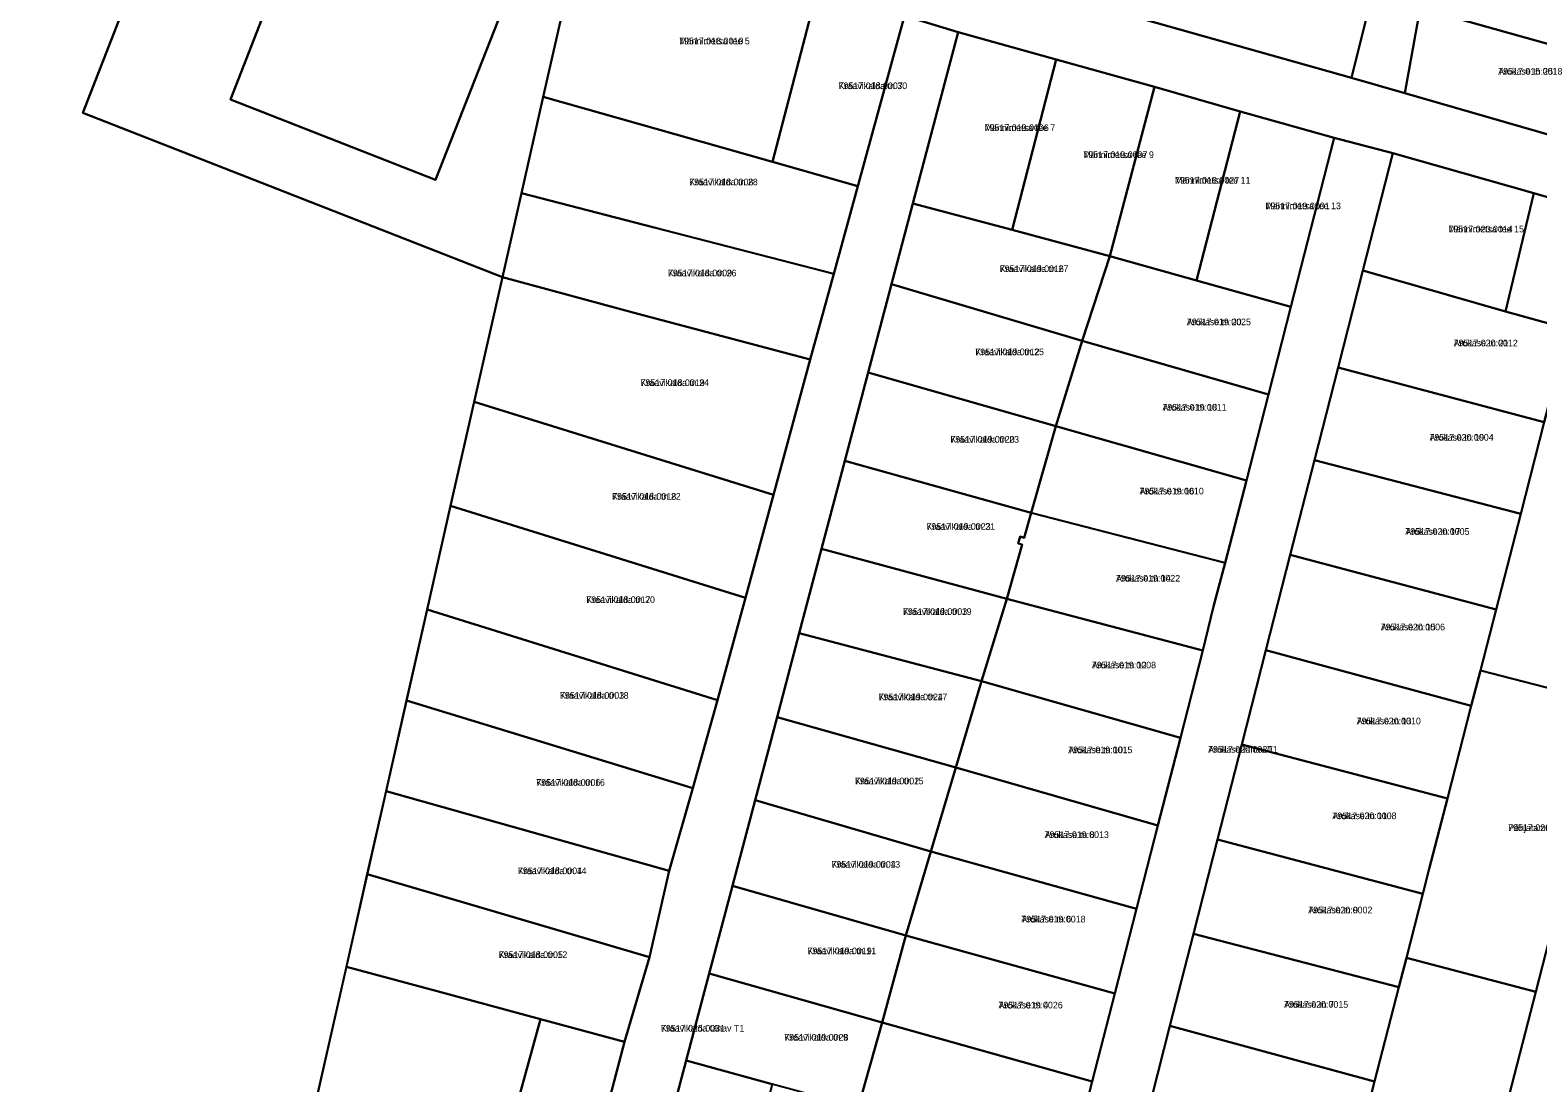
# Model space of a CAD drawing. Extents: x 643847 to 663718, y 6468443 to 6482775.
# Drawn here: x 662238 to 662578.6, y 6470947.9 to 6471185.7 of the extents above; entities that cross this region are included whole.
import ezdxf

# ---------------------------------------------------------------- set-up
doc = ezdxf.new("R2010")
doc.units = 0
for name, color, linetype in [('L_AADRESS', 7, 'Continuous'), ('PIIR', 7, 'Continuous'), ('TUNNUS', 7, 'Continuous')]:
    doc.layers.add(name, color=color, linetype=linetype)

msp = doc.modelspace()

# ---------------------------------------------------------------- linework, layer by layer
at = {"layer": 'PIIR'}
for points in [[(662548.51, 6471171.45), (662536.47, 6471174.92), (662541.28, 6471194.3), (662545.69, 6471212.99), (662550.34, 6471231.56), (662555.14, 6471250.67), (662559.74, 6471269.01), (662564.53, 6471288.08), (662569.27, 6471306.97), (662583.44, 6471302.87), (662578.47, 6471284.24), (662573.47, 6471265.5), (662568.29, 6471246.11), (662562.99, 6471228.09), (662557.49, 6471209.36), (662551.98, 6471190.66)], [(662156.31, 6471289.33), (662278.93, 6471241.6), (662249.87, 6471166.98), (662324.13, 6471137.91), (662344.68, 6471129.87), (662338.32, 6471101.77), (662332.98, 6471078.26), (662327.68, 6471054.86), (662287.14, 6470875.78), (662282.74, 6470826.34), (662098.52, 6470939.46), (662078.63, 6470957.84), (662063.93, 6470981.78), (661971.24, 6471239.13)], [(662306.88, 6471230.72), (662283.24, 6471170.02), (662329.59, 6471151.88), (662353.44, 6471212.6), (662362.62, 6471209.03), (662353.91, 6471170.61), (662348.99, 6471148.88), (662344.68, 6471129.87), (662324.13, 6471137.91), (662249.87, 6471166.98), (662278.93, 6471241.6)], [(662306.88, 6471230.72), (662331.19, 6471221.26), (662327.62, 6471204.22), (662334.58, 6471203.14), (662337.21, 6471218.92), (662353.44, 6471212.6), (662329.59, 6471151.88), (662283.24, 6471170.02)], [(662393.04, 6471200.63), (662415.7, 6471194.38), (662405.68, 6471155.93), (662383.93, 6471162.1), (662353.91, 6471170.61), (662362.62, 6471209.03)], [(662541.28, 6471194.3), (662536.47, 6471174.92), (662482.22, 6471190.17), (662487.61, 6471208.9), (662499.33, 6471206.13)], [(662595.81, 6471198.58), (662590.99, 6471179.7), (662551.98, 6471190.66), (662557.49, 6471209.36)], [(662424.97, 6471150.46), (662405.68, 6471155.93), (662415.7, 6471194.38), (662435.53, 6471188.91)], [(662551.98, 6471190.66), (662590.99, 6471179.7), (662586.13, 6471160.61), (662548.51, 6471171.45)], [(662469.78, 6471179.07), (662459.85, 6471140.57), (662437.42, 6471146.54), (662447.66, 6471185.23)], [(662491.94, 6471172.89), (662481.87, 6471134.65), (662459.85, 6471140.57), (662469.78, 6471179.07)], [(662419.54, 6471130.67), (662378.98, 6471141.13), (662348.99, 6471148.88), (662353.91, 6471170.61), (662383.93, 6471162.1), (662405.68, 6471155.93), (662424.97, 6471150.46)], [(662511.31, 6471167.32), (662501.49, 6471129.14), (662481.87, 6471134.65), (662491.94, 6471172.89)], [(662532.56, 6471161.34), (662522.77, 6471123.16), (662501.49, 6471129.14), (662511.31, 6471167.32)], [(662577.65, 6471148.86), (662571.28, 6471122.14), (662539.01, 6471131.37), (662545.79, 6471157.86)], [(662414.21, 6471111.28), (662374.42, 6471121.82), (662344.68, 6471129.87), (662348.99, 6471148.88), (662378.98, 6471141.13), (662419.54, 6471130.67)], [(662571.28, 6471122.14), (662577.65, 6471148.86), (662621.05, 6471136.45), (662613.89, 6471107.55), (662601.79, 6471110.68), (662584.65, 6471115.09), (662585.45, 6471118.21)], [(662437.42, 6471146.54), (662459.85, 6471140.57), (662481.87, 6471134.65), (662475.67, 6471115.53), (662432.6, 6471128.32)], [(662575.3, 6470890.56), (662567.61, 6470860.48), (662551.34, 6470864.68), (662563.73, 6470912.81), (662578.08, 6470968.51), (662583.29, 6470988.76), (662594.83, 6471033.56), (662611.89, 6471099.81), (662613.89, 6471107.55), (662621.05, 6471136.45), (662636.91, 6471132.03), (662627.47, 6471092.82), (662621.9, 6471072.53), (662616.87, 6471052.16), (662611.48, 6471030.52), (662605.15, 6471007.09), (662596.01, 6470971.61), (662591.07, 6470952.27), (662585.91, 6470932.05), (662580.7, 6470911.71)], [(662517.71, 6471103.43), (662475.67, 6471115.53), (662481.87, 6471134.65), (662501.49, 6471129.14), (662522.77, 6471123.16)], [(662414.21, 6471111.28), (662405.91, 6471080.76), (662338.32, 6471101.77), (662344.68, 6471129.87), (662374.42, 6471121.82)], [(662539.01, 6471131.37), (662571.28, 6471122.14), (662585.45, 6471118.21), (662584.65, 6471115.09), (662580.03, 6471097.18), (662533.43, 6471109.52)], [(662432.6, 6471128.32), (662475.67, 6471115.53), (662469.67, 6471096.22), (662427.3, 6471108.33)], [(662512.72, 6471083.98), (662469.67, 6471096.22), (662475.67, 6471115.53), (662517.71, 6471103.43)], [(662611.89, 6471099.81), (662594.83, 6471033.56), (662565.58, 6471041.09), (662569.14, 6471054.87), (662574.69, 6471076.42), (662580.03, 6471097.18), (662584.65, 6471115.09), (662601.79, 6471110.68), (662599.79, 6471102.93)], [(662533.43, 6471109.52), (662580.03, 6471097.18), (662574.69, 6471076.42), (662528.08, 6471088.54)], [(662427.3, 6471108.33), (662469.67, 6471096.22), (662464.11, 6471076.69), (662422.04, 6471088.44)], [(662405.91, 6471080.76), (662399.57, 6471057.48), (662332.98, 6471078.26), (662338.32, 6471101.77)], [(662507.96, 6471065.41), (662464.11, 6471076.69), (662469.67, 6471096.22), (662512.72, 6471083.98)], [(662422.04, 6471088.44), (662464.11, 6471076.69), (662462.52, 6471071.06), (662461.63, 6471071.31), (662461.16, 6471069.74), (662462.07, 6471069.48), (662458.61, 6471057.22), (662416.77, 6471068.54)], [(662528.08, 6471088.54), (662574.69, 6471076.42), (662569.14, 6471054.87), (662522.62, 6471067.18)], [(662399.57, 6471057.48), (662393.28, 6471034.35), (662327.68, 6471054.86), (662332.98, 6471078.26)], [(662505.33, 6471055.54), (662502.88, 6471045.61), (662458.61, 6471057.22), (662462.07, 6471069.48), (662461.16, 6471069.74), (662461.63, 6471071.31), (662462.52, 6471071.06), (662464.11, 6471076.69), (662507.96, 6471065.41)], [(662416.77, 6471068.54), (662458.61, 6471057.22), (662452.92, 6471038.69), (662411.73, 6471049.5)], [(662522.62, 6471067.18), (662569.14, 6471054.87), (662565.58, 6471041.09), (662563.52, 6471033.08), (662517.12, 6471045.65)], [(662387.67, 6471014.51), (662346.64, 6471027.04), (662323.03, 6471034.26), (662327.68, 6471054.86), (662393.28, 6471034.35)], [(662497.82, 6471025.87), (662452.92, 6471038.69), (662458.61, 6471057.22), (662502.88, 6471045.61)], [(662411.73, 6471049.5), (662452.92, 6471038.69), (662447.07, 6471019.19), (662406.71, 6471030.54)], [(662517.12, 6471045.65), (662563.52, 6471033.08), (662558.13, 6471012.15), (662511.67, 6471024.33)], [(662594.82, 6471033.56), (662583.29, 6470988.76), (662578.08, 6470968.51), (662548.88, 6470976.2), (662552.6, 6470990.66), (662554.05, 6470996.29), (662558.13, 6471012.15), (662563.52, 6471033.08), (662565.58, 6471041.09)], [(662492.75, 6471006.09), (662447.07, 6471019.19), (662452.92, 6471038.69), (662497.82, 6471025.87)], [(662382.37, 6470995.8), (662341.15, 6471007.42), (662318.4, 6471013.83), (662323.03, 6471034.26), (662346.64, 6471027.04), (662387.67, 6471014.51)], [(662406.71, 6471030.54), (662447.07, 6471019.19), (662441.43, 6471000.18), (662401.75, 6471011.8)], [(662511.67, 6471024.33), (662558.13, 6471012.15), (662554.05, 6470996.29), (662552.6, 6470990.66), (662506.2, 6471002.89)], [(662487.92, 6470987.26), (662441.43, 6471000.18), (662447.07, 6471019.19), (662492.75, 6471006.09)], [(662377.87, 6470976.32), (662335.45, 6470988.8), (662314.15, 6470995.07), (662318.4, 6471013.83), (662341.15, 6471007.42), (662382.37, 6470995.8)], [(662401.75, 6471011.8), (662441.43, 6471000.18), (662435.81, 6470981.25), (662396.62, 6470992.45)], [(662483.02, 6470968.15), (662435.81, 6470981.25), (662441.43, 6471000.18), (662487.92, 6470987.26)], [(662506.2, 6471002.89), (662552.6, 6470990.66), (662548.88, 6470976.2), (662547.16, 6470969.52), (662500.76, 6470981.59)], [(662372.29, 6470957.18), (662353.3, 6470962.32), (662329.92, 6470968.63), (662309.42, 6470974.17), (662314.15, 6470995.07), (662335.45, 6470988.8), (662377.87, 6470976.32)], [(662396.62, 6470992.45), (662435.81, 6470981.25), (662430.46, 6470961.53), (662391.37, 6470972.6)], [(662477.91, 6470948.23), (662430.46, 6470961.53), (662435.81, 6470981.25), (662483.02, 6470968.15)], [(662495.44, 6470960.8), (662500.76, 6470981.59), (662547.16, 6470969.52), (662541.67, 6470948.21)], [(662361.15, 6470915.08), (662359.05, 6470905.39), (662329.74, 6470911.8), (662298.46, 6470925.78), (662309.42, 6470974.17), (662329.92, 6470968.63), (662353.3, 6470962.32), (662345.38, 6470933.6), (662341.83, 6470914.71), (662345.5, 6470912.29)], [(662578.08, 6470968.51), (662563.73, 6470912.81), (662538, 6470919.44), (662534.5, 6470920.34), (662536.15, 6470926.79), (662541.67, 6470948.21), (662547.16, 6470969.52), (662548.88, 6470976.2)], [(662391.37, 6470972.6), (662430.46, 6470961.53), (662425.07, 6470942.34), (662405.63, 6470947.67), (662386.19, 6470953.02)], [(662372.29, 6470957.18), (662361.15, 6470915.08), (662345.5, 6470912.29), (662341.83, 6470914.71), (662345.38, 6470933.6), (662353.3, 6470962.32)], [(662472.95, 6470928.91), (662444.4, 6470936.6), (662425.07, 6470942.34), (662430.46, 6470961.53), (662477.91, 6470948.23)], [(662495.44, 6470960.8), (662541.67, 6470948.21), (662536.15, 6470926.79), (662489.98, 6470939.42)], [(662374.87, 6470910.27), (662386.19, 6470953.02), (662405.63, 6470947.67), (662394.43, 6470905.2)]]:
    msp.add_lwpolyline(points, close=True, dxfattribs=at)
for points in [[(662361.15, 6470915.08), (662372.29, 6470957.18), (662377.87, 6470976.32), (662382.37, 6470995.8), (662387.67, 6471014.51), (662393.28, 6471034.35), (662399.57, 6471057.48), (662405.91, 6471080.76), (662414.21, 6471111.28), (662419.54, 6471130.67), (662424.97, 6471150.46), (662435.53, 6471188.91), (662447.66, 6471185.23), (662437.42, 6471146.54), (662432.6, 6471128.32), (662427.3, 6471108.33), (662422.04, 6471088.44), (662416.77, 6471068.54), (662411.73, 6471049.5), (662406.71, 6471030.54), (662401.75, 6471011.8), (662396.62, 6470992.45), (662391.37, 6470972.6), (662386.19, 6470953.02), (662374.87, 6470910.27)], [(662621.05, 6471136.45), (662577.65, 6471148.86), (662545.79, 6471157.86), (662532.56, 6471161.34), (662511.31, 6471167.32), (662491.94, 6471172.89), (662469.78, 6471179.07), (662447.66, 6471185.23), (662435.53, 6471188.91)], [(662482.22, 6471190.17), (662536.47, 6471174.92), (662548.51, 6471171.45), (662586.13, 6471160.61)], [(662472.95, 6470928.91), (662477.91, 6470948.23), (662483.02, 6470968.15), (662487.92, 6470987.26), (662492.75, 6471006.09), (662497.82, 6471025.87), (662502.88, 6471045.61), (662505.33, 6471055.54), (662507.96, 6471065.41), (662512.72, 6471083.98), (662517.71, 6471103.43), (662522.77, 6471123.16), (662532.56, 6471161.34), (662545.79, 6471157.86), (662539.01, 6471131.37), (662533.43, 6471109.52), (662528.08, 6471088.54), (662522.62, 6471067.18), (662517.12, 6471045.65), (662511.67, 6471024.33), (662506.2, 6471002.89), (662500.76, 6470981.59), (662495.44, 6470960.8), (662489.98, 6470939.42)]]:
    msp.add_lwpolyline(points, dxfattribs=at)

# ---------------------------------------------------------------- texts
at = {"layer": 'L_AADRESS'}
for s, p in [('Männimetsa tee 5', (662384.6, 6471182.48)), ('Kraavikalda tn 30', (662420.61, 6471172.36)), ('Arukase tn 25', (662569.61, 6471175.63)), ('Männimetsa tee 7', (662453.6, 6471162.9)), ('Männimetsa tee 9', (662475.89, 6471156.81)), ('Kraavikalda tn 28', (662386.86, 6471150.64)), ('Männimetsa tee 11', (662496.59, 6471151.03)), ('Männimetsa tee 13', (662517.03, 6471145.24)), ('Männimetsa tee 15', (662558.38, 6471140)), ('Kraavikalda tn 26', (662382.05, 6471130.08)), ('Kraavikalda tn 27', (662457.01, 6471131.04)), ('Arukase tn 20', (662499.26, 6471119.04)), ('Kraavikalda tn 25', (662451.5, 6471112.27)), ('Arukase tn 21', (662559.54, 6471114.28)), ('Kraavikalda tn 24', (662375.86, 6471105.32)), ('Arukase tn 18', (662493.77, 6471099.76)), ('Kraavikalda tn 23', (662445.87, 6471092.51)), ('Arukase tn 19', (662554.08, 6471092.97)), ('Arukase tn 16', (662488.6, 6471080.82)), ('Kraavikalda tn 22', (662369.45, 6471079.62)), ('Kraavikalda tn 21', (662440.46, 6471072.83)), ('Arukase tn 17', (662548.63, 6471071.71)), ('Arukase tn 14', (662483.27, 6471061.15)), ('Kraavikalda tn 20', (662363.63, 6471056.31)), ('Kraavikalda tn 19', (662435.16, 6471053.62)), ('Arukase tn 15', (662543.09, 6471050.13)), ('Arukase tn 12', (662477.82, 6471041.54)), ('Kraavikalda tn 18', (662357.67, 6471034.69)), ('Kraavikalda tn 17', (662429.67, 6471034.35)), ('Arukase tn 13', (662537.64, 6471028.9)), ('Arukase tänav T1', (662504.07, 6471022.49)), ('Arukase tn 10', (662472.48, 6471022.39)), ('Kraavikalda tn 16', (662352.32, 6471015.03)), ('Kraavikalda tn 15', (662424.31, 6471015.36)), ('Arukase tn 11', (662532.15, 6471007.49)), ('Arukase tn 8', (662467.17, 6471003.23)), ('Põhjatamme pst 22', (662571.85, 6471004.81)), ('Kraavikalda tn 13', (662419.02, 6470996.53)), ('Kraavikalda tn 14', (662348.18, 6470995.07)), ('Arukase tn 9', (662526.7, 6470986.21)), ('Arukase tn 6', (662461.9, 6470984.16)), ('Kraavikalda tn 12', (662343.84, 6470976.12)), ('Kraavikalda tn 11', (662413.59, 6470976.99)), ('Arukase tn 4', (662456.74, 6470964.74)), ('Arukase tn 7', (662521.23, 6470964.9)), ('Kraavikalda tänav T1', (662380.47, 6470959.52)), ('Kraavikalda tn 9', (662408.34, 6470957.47))]:
    msp.add_text(s, height=1.5, dxfattribs=at).set_placement(p)
at = {"layer": 'TUNNUS'}
for s, p in [('79517:018:0010', (662384.6, 6471182.48)), ('79517:018:0007', (662420.61, 6471172.36)), ('79517:015:0018', (662569.61, 6471175.63)), ('79517:019:0006', (662453.6, 6471162.9)), ('79517:019:0007', (662475.89, 6471156.81)), ('79517:018:0008', (662386.86, 6471150.64)), ('79517:019:0027', (662496.59, 6471151.03)), ('79517:019:0001', (662517.03, 6471145.24)), ('79517:020:0014', (662558.38, 6471140)), ('79517:018:0009', (662382.05, 6471130.08)), ('79517:019:0016', (662457.01, 6471131.04)), ('79517:019:0025', (662499.26, 6471119.04)), ('79517:019:0012', (662451.5, 6471112.27)), ('79517:020:0012', (662559.54, 6471114.28)), ('79517:018:0019', (662375.86, 6471105.32)), ('79517:019:0011', (662493.77, 6471099.76)), ('79517:019:0020', (662445.87, 6471092.51)), ('79517:020:0004', (662554.08, 6471092.97)), ('79517:019:0010', (662488.6, 6471080.82)), ('79517:018:0018', (662369.45, 6471079.62)), ('79517:019:0023', (662440.46, 6471072.83)), ('79517:020:0005', (662548.63, 6471071.71)), ('79517:019:0022', (662483.27, 6471061.15)), ('79517:018:0017', (662363.63, 6471056.31)), ('79517:019:0003', (662435.16, 6471053.62)), ('79517:020:0006', (662543.09, 6471050.13)), ('79517:019:0008', (662477.82, 6471041.54)), ('79517:018:0003', (662357.67, 6471034.69)), ('79517:019:0024', (662429.67, 6471034.35)), ('79517:020:0010', (662537.64, 6471028.9)), ('79517:020:0020', (662504.07, 6471022.49)), ('79517:019:0015', (662472.48, 6471022.39)), ('79517:018:0006', (662352.32, 6471015.03)), ('79517:019:0002', (662424.31, 6471015.36)), ('79517:020:0008', (662532.15, 6471007.49)), ('79517:019:0013', (662467.17, 6471003.23)), ('79517:020:0022', (662571.85, 6471004.81)), ('79517:019:0004', (662419.02, 6470996.53)), ('79517:018:0004', (662348.18, 6470995.07)), ('79517:020:0002', (662526.7, 6470986.21)), ('79517:019:0018', (662461.9, 6470984.16)), ('79517:018:0005', (662343.84, 6470976.12)), ('79517:019:0019', (662413.59, 6470976.99)), ('79517:019:0026', (662456.74, 6470964.74)), ('79517:020:0015', (662521.23, 6470964.9)), ('79517:025:0031', (662380.47, 6470959.52)), ('79517:019:0028', (662408.34, 6470957.47))]:
    msp.add_text(s, height=1.5, dxfattribs=at).set_placement(p)

doc.saveas('drawing.dxf')
